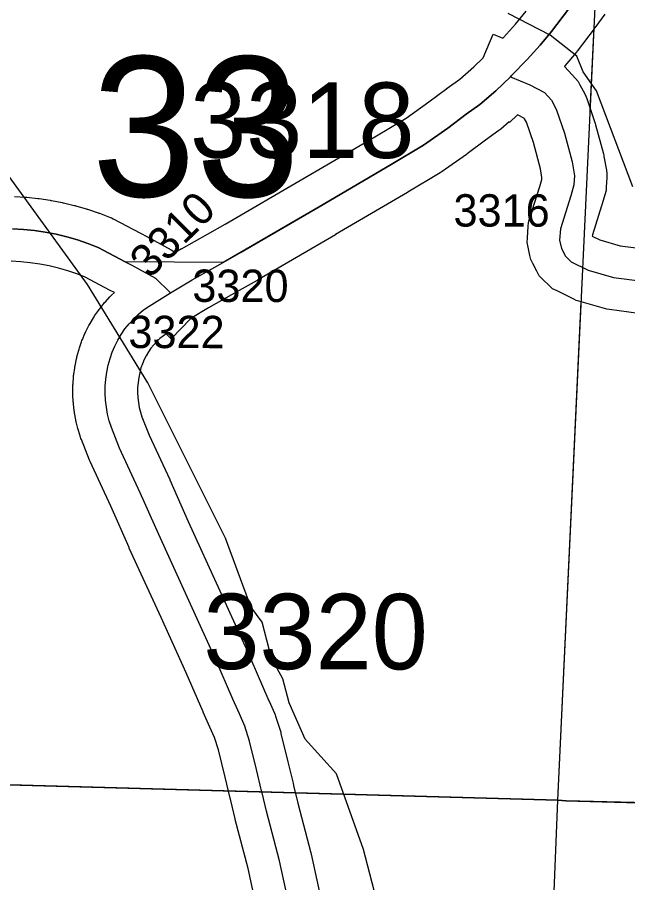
# Model space of a CAD drawing. Extents: x -132.8 to -73.3, y -60 to -26.
# Drawn here: x -119.616 to -119.05, y -56.425 to -55.622 of the extents above; entities that cross this region are included whole.
import ezdxf

# ---------------------------------------------------------------- set-up
doc = ezdxf.new("R2010")
doc.units = 0
for name, color, linetype in [('tdCoCoBndry', 7, 'Continuous'), ('tdCoCoBndryPart', 7, 'Continuous'), ('tdCoCorpBndry', 7, 'Continuous'), ('tdCoHydroRiver', 7, 'Continuous'), ('tdCoSecRdNmbr', 7, 'Continuous'), ('tdCoSecRteBand', 7, 'Continuous'), ('tdCoSecRteCL', 7, 'Continuous'), ('tdCoSectLine', 7, 'Continuous'), ('tdCoSectLinePart', 7, 'Continuous'), ('tdCoSectNmbr', 7, 'Continuous'), ('tdCoSurfAsphalt', 7, 'Continuous'), ('tdCoSurfGravel', 7, 'Continuous'), ('tdCoTwpBndryShd', 7, 'Continuous')]:
    doc.layers.add(name, color=color, linetype=linetype)

msp = doc.modelspace()

# ---------------------------------------------------------------- linework, layer by layer
at = {"layer": 'tdCoCoBndry'}
for p, q in [((-120.08995, -56.32121), (-119.11419, -56.34833)), ((-119.11419, -56.34833), (-120.08995, -56.32121)), ((-119.11419, -56.34833), (-119.10669, -56.34888)), ((-119.10669, -56.34888), (-119.11419, -56.34833)), ((-119.10669, -56.34888), (-118.12308, -56.37601)), ((-118.12308, -56.37601), (-119.10669, -56.34888))]:
    msp.add_line(p, q, dxfattribs=at)
for points in [[(-115.13634, -56.46508), (-116.12767, -56.43839), (-117.13423, -56.40832), (-118.12308, -56.37601), (-119.10669, -56.34888), (-119.11419, -56.34833), (-120.08995, -56.32121), (-120.09802, -56.32065), (-121.08579, -56.293), (-122.08264, -56.26323), (-123.07204, -56.23301), (-124.05391, -56.20935), (-124.07538, -56.24979), (-124.09811, -56.29276), (-124.10044, -56.29767), (-124.09926, -56.29863), (-124.0567, -56.30929), (-123.07508, -56.33294), (-115.13905, -56.56502)], [(-105.21445, -56.69742), (-106.20943, -56.67616), (-107.20804, -56.65655), (-108.20651, -56.63735), (-109.20214, -56.61403), (-110.15713, -56.58792), (-111.15481, -56.56114), (-112.14806, -56.53472), (-113.14562, -56.51044), (-114.14283, -56.48785), (-115.13672, -56.46508), (-116.12805, -56.43839), (-117.13461, -56.40832), (-118.12346, -56.37601), (-119.10707, -56.34888), (-119.11457, -56.34833), (-120.09033, -56.32121), (-120.0984, -56.32065), (-121.08617, -56.293), (-122.08302, -56.26323), (-123.07241, -56.23301), (-124.05429, -56.20935)], [(-115.13634, -56.46508), (-116.12767, -56.43839), (-117.13423, -56.40832), (-118.12308, -56.37601), (-119.10669, -56.34888), (-119.11419, -56.34833), (-120.08995, -56.32121), (-120.09802, -56.32065), (-121.08579, -56.293)]]:
    msp.add_lwpolyline(points, dxfattribs=at)
at = {"layer": 'tdCoCoBndryPart'}
for points in [[(-119.92659, -56.32576), (-119.42017, -56.33984)], [(-119.3579, -56.34157), (-119.11457, -56.34833), (-119.10707, -56.34888), (-118.63398, -56.36193)]]:
    msp.add_lwpolyline(points, dxfattribs=at)
at = {"layer": 'tdCoCorpBndry'}
msp.add_lwpolyline([(-119.10455, -55.61411), (-119.12033, -55.63482), (-119.13093, -55.64765), (-119.14302, -55.66096), (-119.15732, -55.67576), (-119.15844, -55.67684), (-119.17212, -55.69006), (-119.18691, -55.70264), (-119.19949, -55.71177), (-119.21651, -55.72459), (-119.23895, -55.74037), (-119.26903, -55.75837), (-119.33586, -55.79758), (-119.42494, -55.84921), (-119.51575, -55.84865), (-119.54105, -55.83527), (-119.55058, -55.83161), (-119.56026, -55.82837), (-119.57007, -55.82555), (-119.58, -55.82316), (-119.59003, -55.82121), (-119.60012, -55.8197), (-119.61028, -55.81864), (-119.62047, -55.81802)], dxfattribs=at)
at = {"layer": 'tdCoHydroRiver'}
for points in [[(-119.28377, -56.45743), (-119.28481, -56.43223), (-119.29484, -56.39409), (-119.31979, -56.32399), (-119.34892, -56.29165), (-119.36381, -56.25811), (-119.36953, -56.23587), (-119.38006, -56.21665), (-119.38863, -56.18328), (-119.39929, -56.1688), (-119.42284, -56.10505), (-119.49475, -55.9611), (-119.5507, -55.86965), (-119.63292, -55.75698), (-119.68801, -55.75076), (-119.84625, -55.58872), (-120.05915, -55.58139), (-120.0716, -55.57475), (-120.06611, -55.31139), (-120.29466, -55.29892), (-120.30383, -55.28763), (-120.28819, -54.88097), (-120.29403, -54.86345), (-120.28986, -54.82569)], [(-119.04473, -55.77915), (-119.07864, -55.68987), (-119.0908, -55.67219), (-119.09673, -55.65783), (-119.12145, -55.63823), (-119.16039, -55.61825)]]:
    msp.add_lwpolyline(points, dxfattribs=at)
at = {"layer": 'tdCoSecRteBand'}
for points in [[(-119.61865, -55.78807), (-119.60845, -55.78869), (-119.6078, -55.78873), (-119.60715, -55.7888), (-119.59699, -55.78987), (-119.59634, -55.78994), (-119.59569, -55.79003), (-119.58559, -55.79154), (-119.58494, -55.79164), (-119.5843, -55.79177), (-119.57428, -55.79371), (-119.57363, -55.79384), (-119.57299, -55.79399), (-119.56306, -55.79638), (-119.56243, -55.79653), (-119.5618, -55.79671), (-119.55198, -55.79953), (-119.55135, -55.79971), (-119.55073, -55.79992), (-119.54105, -55.80316), (-119.54042, -55.80337), (-119.53981, -55.80361), (-119.53028, -55.80727), (-119.52861, -55.80791), (-119.52702, -55.80875), (-119.50172, -55.82213), (-119.4957, -55.82532), (-119.49547, -55.82544), (-119.49525, -55.82556), (-119.4733, -55.83764), (-119.46975, -55.8396), (-119.46948, -55.83986), (-119.46376, -55.83637), (-119.46365, -55.83655), (-119.43964, -55.82306), (-119.42303, -55.81372), (-119.35102, -55.77169), (-119.28433, -55.73256), (-119.2553, -55.7152), (-119.23417, -55.70033), (-119.21755, -55.68781), (-119.21733, -55.68764), (-119.21711, -55.68748), (-119.20546, -55.67904), (-119.19228, -55.66783), (-119.18366, -55.6595), (-119.1743, -55.63749), (-119.16562, -55.64118), (-119.16492, -55.64045), (-119.15361, -55.628), (-119.14383, -55.61617)], [(-119.07098, -55.61868), (-119.0801, -55.6315), (-119.08039, -55.6319), (-119.08068, -55.63229), (-119.09647, -55.65301), (-119.09683, -55.65348), (-119.09721, -55.65394), (-119.10781, -55.66677), (-119.10822, -55.66726), (-119.10453, -55.67138), (-119.09812, -55.67853), (-119.09567, -55.68127), (-119.09394, -55.68452), (-119.08951, -55.6929), (-119.08841, -55.69497), (-119.08765, -55.69717), (-119.08001, -55.71936), (-119.07966, -55.72038), (-119.07938, -55.72142), (-119.07223, -55.7483), (-119.07189, -55.74959), (-119.07166, -55.7509), (-119.06944, -55.76372), (-119.06885, -55.76714), (-119.06906, -55.7706), (-119.06955, -55.77899), (-119.06974, -55.78229), (-119.07065, -55.78546), (-119.07361, -55.79582), (-119.07373, -55.79624), (-119.07386, -55.79665), (-119.0824, -55.82357), (-119.08249, -55.82489), (-119.07552, -55.82831), (-119.0566, -55.83383), (-119.03425, -55.8367)], [(-119.03969, -55.8965), (-119.06657, -55.89304), (-119.0689, -55.89275), (-119.07115, -55.89209), (-119.09483, -55.88518), (-119.09733, -55.88445), (-119.09967, -55.8833), (-119.11521, -55.87566), (-119.11934, -55.87362), (-119.12268, -55.87044), (-119.1281, -55.86526), (-119.13173, -55.8618), (-119.13403, -55.85734), (-119.13773, -55.85019), (-119.13955, -55.84668), (-119.14039, -55.84282), (-119.14212, -55.83493), (-119.14304, -55.83072), (-119.14274, -55.82643), (-119.142, -55.81583), (-119.14175, -55.81226), (-119.14067, -55.80885), (-119.13118, -55.77892), (-119.12925, -55.77216), (-119.12916, -55.77054), (-119.13056, -55.76244), (-119.13709, -55.73789), (-119.14362, -55.71892), (-119.14525, -55.71584), (-119.14547, -55.7156), (-119.15195, -55.7123), (-119.15196, -55.7123), (-119.15196, -55.71231), (-119.15916, -55.71926), (-119.1596, -55.7188), (-119.16748, -55.7255), (-119.16836, -55.72625), (-119.1693, -55.72692), (-119.18165, -55.73589), (-119.19845, -55.74855), (-119.19884, -55.74884), (-119.19925, -55.74913), (-119.22169, -55.76491), (-119.22259, -55.76555), (-119.22354, -55.76612), (-119.25363, -55.78412), (-119.25374, -55.78418), (-119.25385, -55.78425), (-119.32068, -55.82346), (-119.32071, -55.82348), (-119.32074, -55.82349), (-119.393, -55.86566), (-119.39321, -55.86579), (-119.39342, -55.86591), (-119.41024, -55.87536), (-119.43856, -55.89128), (-119.45485, -55.90124), (-119.47315, -55.92003), (-119.4779, -55.9154), (-119.48047, -55.91723), (-119.48364, -55.91984), (-119.48663, -55.92267), (-119.48942, -55.92569), (-119.49199, -55.9289), (-119.49433, -55.93228), (-119.49644, -55.93581), (-119.4983, -55.93948), (-119.4999, -55.94327), (-119.50124, -55.94718), (-119.50243, -55.95158), (-119.50335, -55.95613), (-119.50398, -55.96072), (-119.50433, -55.96534), (-119.50439, -55.96998), (-119.50415, -55.97461), (-119.50363, -55.97921), (-119.50282, -55.98378), (-119.50172, -55.98828), (-119.50043, -55.99244), (-119.49351, -56.00961), (-119.47459, -56.05061), (-119.47448, -56.05086), (-119.47437, -56.05111), (-119.45744, -56.08961), (-119.42795, -56.15402), (-119.42793, -56.15405), (-119.42791, -56.15409), (-119.40448, -56.20563), (-119.40437, -56.20589), (-119.40426, -56.20614), (-119.38855, -56.24248), (-119.38245, -56.25613), (-119.38239, -56.25626), (-119.38233, -56.25639), (-119.3774, -56.26774), (-119.37681, -56.2691), (-119.37635, -56.27052), (-119.37191, -56.28433), (-119.37158, -56.28537), (-119.37132, -56.28643), (-119.36491, -56.31281), (-119.36491, -56.31283), (-119.36491, -56.31284), (-119.36015, -56.3325), (-119.35964, -56.33461), (-119.3556, -56.35128), (-119.34359, -56.39713), (-119.34342, -56.39778), (-119.34327, -56.39844), (-119.33447, -56.43954)], [(-119.39561, -56.44054), (-119.4018, -56.41168), (-119.41371, -56.36622), (-119.41378, -56.36595), (-119.41385, -56.36567), (-119.41795, -56.34872), (-119.41846, -56.34662), (-119.42322, -56.32697), (-119.42937, -56.30165), (-119.43302, -56.2903), (-119.4373, -56.28045), (-119.44341, -56.26678), (-119.44348, -56.26662), (-119.44355, -56.26645), (-119.45922, -56.23021), (-119.48251, -56.17896), (-119.51209, -56.11439), (-119.51219, -56.11418), (-119.51228, -56.11397), (-119.52918, -56.0755), (-119.5483, -56.03407), (-119.54862, -56.0334), (-119.54889, -56.03271), (-119.55654, -56.01372), (-119.55699, -56.01259), (-119.55736, -56.01142), (-119.55929, -56.0052), (-119.55957, -56.0043), (-119.55979, -56.00339), (-119.56134, -55.99705), (-119.56156, -55.99614), (-119.56172, -55.99521), (-119.56287, -55.98879), (-119.56303, -55.98787), (-119.56314, -55.98693), (-119.56387, -55.98046), (-119.56398, -55.97952), (-119.56403, -55.97858), (-119.56436, -55.97207), (-119.56441, -55.97113), (-119.56439, -55.97019), (-119.56432, -55.96367), (-119.5643, -55.96273), (-119.56423, -55.96179), (-119.56375, -55.95529), (-119.56368, -55.95435), (-119.56355, -55.95342), (-119.56265, -55.94696), (-119.56252, -55.94603), (-119.56234, -55.94511), (-119.56104, -55.93872), (-119.56085, -55.9378), (-119.56061, -55.93689), (-119.55891, -55.93059), (-119.55865, -55.92962), (-119.55832, -55.92866), (-119.55631, -55.92281), (-119.55598, -55.92183), (-119.55557, -55.92088), (-119.55317, -55.91518), (-119.55276, -55.91423), (-119.5523, -55.9133), (-119.5495, -55.90779), (-119.54904, -55.90687), (-119.54851, -55.90598), (-119.54534, -55.90067), (-119.54481, -55.89978), (-119.54422, -55.89893), (-119.5407, -55.89385), (-119.54011, -55.893), (-119.53946, -55.89219), (-119.53559, -55.88736), (-119.53495, -55.88656), (-119.53425, -55.8858), (-119.53006, -55.88125), (-119.52935, -55.88049), (-119.5286, -55.87978), (-119.5259, -55.87722), (-119.52977, -55.87517), (-119.55348, -55.86263), (-119.56073, -55.85985), (-119.56917, -55.85702), (-119.57772, -55.85457), (-119.58637, -55.85249), (-119.59511, -55.85079), (-119.60391, -55.84947), (-119.61276, -55.84854), (-119.62164, -55.848)]]:
    msp.add_lwpolyline(points, dxfattribs=at)
at = {"layer": 'tdCoSecRteCL'}
for points in [[(-119.15844, -55.67684), (-119.15732, -55.67576), (-119.14302, -55.66096), (-119.13093, -55.64765), (-119.12033, -55.63482), (-119.10455, -55.61411)], [(-119.47372, -55.87761), (-119.45374, -55.8654), (-119.42494, -55.84921), (-119.40812, -55.83975), (-119.33586, -55.79758), (-119.26903, -55.75837), (-119.23895, -55.74037), (-119.21651, -55.72459), (-119.19949, -55.71177), (-119.18691, -55.70264), (-119.17212, -55.69006), (-119.15844, -55.67684)], [(-119.15844, -55.67684), (-119.14043, -55.6845), (-119.12687, -55.6914), (-119.12046, -55.69856), (-119.11602, -55.70694), (-119.10837, -55.72914), (-119.10122, -55.75602), (-119.099, -55.76884), (-119.0995, -55.77722), (-119.10246, -55.78758), (-119.11207, -55.81791), (-119.11281, -55.82852), (-119.11109, -55.83641), (-119.10739, -55.84356), (-119.10196, -55.84874), (-119.08643, -55.85638), (-119.06275, -55.86329), (-119.03587, -55.86674)], [(-119.62047, -55.81802), (-119.61028, -55.81864), (-119.60012, -55.8197), (-119.59003, -55.82121), (-119.58, -55.82316), (-119.57007, -55.82555), (-119.56026, -55.82837), (-119.55058, -55.83161), (-119.54105, -55.83527), (-119.51575, -55.84865), (-119.50972, -55.85184), (-119.48777, -55.86392), (-119.47372, -55.87761)], [(-119.36474, -56.44145), (-119.37261, -56.40473), (-119.38469, -56.35861), (-119.38879, -56.34166), (-119.3893, -56.33956), (-119.39406, -56.3199), (-119.40047, -56.29351), (-119.40491, -56.2797), (-119.40985, -56.26836), (-119.41601, -56.25455), (-119.43179, -56.21805), (-119.45522, -56.16651), (-119.48481, -56.1019), (-119.50183, -56.06318), (-119.52107, -56.0215), (-119.52871, -56.00251), (-119.53065, -55.99629), (-119.53219, -55.98996), (-119.53333, -55.98354), (-119.53407, -55.97706), (-119.5344, -55.97055), (-119.53432, -55.96404), (-119.53383, -55.95754), (-119.53294, -55.95108), (-119.53164, -55.94469), (-119.52994, -55.9384), (-119.52794, -55.93255), (-119.52553, -55.92685), (-119.52274, -55.92134), (-119.51957, -55.91603), (-119.51605, -55.91095), (-119.51218, -55.90612), (-119.50799, -55.90158), (-119.5035, -55.89733), (-119.49873, -55.8934), (-119.49369, -55.88982), (-119.47372, -55.87761)]]:
    msp.add_lwpolyline(points, dxfattribs=at)
at = {"layer": 'tdCoSectLine'}
for points in [[(-119.11457, -56.34833), (-119.06776, -55.35554)], [(-120.0984, -56.32065), (-120.09033, -56.32121), (-119.11457, -56.34833)], [(-119.1184, -56.44865), (-119.11457, -56.34833)], [(-119.11457, -56.34833), (-119.10707, -56.34888), (-118.12346, -56.37601)]]:
    msp.add_lwpolyline(points, dxfattribs=at)
at = {"layer": 'tdCoSectLinePart'}
for points in [[(-119.08438, -55.70806), (-119.08074, -55.63088)], [(-119.11457, -56.34833), (-119.09276, -55.88577)], [(-119.92659, -56.32576), (-119.42017, -56.33984)], [(-119.3579, -56.34157), (-119.11457, -56.34833)], [(-119.1184, -56.44865), (-119.11457, -56.34833)], [(-119.11457, -56.34833), (-119.10707, -56.34888), (-118.63398, -56.36193)]]:
    msp.add_lwpolyline(points, dxfattribs=at)
at = {"layer": 'tdCoSurfAsphalt'}
for points in [[(-119.47372, -55.87761), (-119.45374, -55.8654), (-119.42494, -55.84921), (-119.40812, -55.83975), (-119.33586, -55.79758), (-119.26903, -55.75837), (-119.23895, -55.74037), (-119.21651, -55.72459), (-119.19949, -55.71177), (-119.18691, -55.70264), (-119.17212, -55.69006), (-119.15844, -55.67684), (-119.15732, -55.67576), (-119.14302, -55.66096), (-119.13093, -55.64765), (-119.12033, -55.63482), (-119.10455, -55.61411)], [(-119.62047, -55.81802), (-119.61028, -55.81864), (-119.60012, -55.8197), (-119.59003, -55.82121), (-119.58, -55.82316), (-119.57007, -55.82555), (-119.56026, -55.82837), (-119.55058, -55.83161), (-119.54105, -55.83527), (-119.51575, -55.84865), (-119.50972, -55.85184), (-119.48777, -55.86392), (-119.47372, -55.87761)], [(-119.36474, -56.44145), (-119.37261, -56.40473), (-119.38469, -56.35861), (-119.38879, -56.34166), (-119.3893, -56.33956), (-119.39406, -56.3199), (-119.40047, -56.29351), (-119.40491, -56.2797), (-119.40985, -56.26836), (-119.41601, -56.25455), (-119.43179, -56.21805), (-119.45522, -56.16651), (-119.48481, -56.1019), (-119.50183, -56.06318), (-119.52107, -56.0215), (-119.52871, -56.00251), (-119.53065, -55.99629), (-119.53219, -55.98996), (-119.53333, -55.98354), (-119.53407, -55.97706), (-119.5344, -55.97055), (-119.53432, -55.96404), (-119.53383, -55.95754), (-119.53294, -55.95108), (-119.53164, -55.94469), (-119.52994, -55.9384), (-119.52794, -55.93255), (-119.52553, -55.92685), (-119.52274, -55.92134), (-119.51957, -55.91603), (-119.51605, -55.91095), (-119.51218, -55.90612), (-119.50799, -55.90158), (-119.5035, -55.89733), (-119.49873, -55.8934), (-119.49369, -55.88982), (-119.47372, -55.87761)]]:
    msp.add_lwpolyline(points, dxfattribs=at)
at = {"layer": 'tdCoSurfGravel'}
for points in [[(-119.15844, -55.67684), (-119.14043, -55.6845), (-119.12687, -55.6914), (-119.12046, -55.69856), (-119.11602, -55.70694), (-119.10837, -55.72914), (-119.10122, -55.75602), (-119.099, -55.76884), (-119.0995, -55.77722), (-119.10246, -55.78758), (-119.11207, -55.81791), (-119.11281, -55.82852), (-119.11109, -55.83641), (-119.10739, -55.84356), (-119.10196, -55.84874)], [(-119.10196, -55.84874), (-119.08643, -55.85638), (-119.06275, -55.86329), (-119.03587, -55.86674), (-118.99814, -55.866), (-118.9323, -55.86428), (-118.91997, -55.866), (-118.90788, -55.87093), (-118.89753, -55.87907), (-118.88889, -55.88943), (-118.84278, -55.95725), (-118.73057, -56.1168), (-118.61787, -56.27882), (-118.60924, -56.29436), (-118.60653, -56.30644), (-118.6053, -56.31729), (-118.60488, -56.34694), (-118.60479, -56.35426), (-118.60354, -56.35792), (-118.60136, -56.36152), (-118.59795, -56.36357)]]:
    msp.add_lwpolyline(points, dxfattribs=at)
at = {"layer": 'tdCoTwpBndryShd'}
msp.add_lwpolyline([(-105.21445, -56.69742), (-106.20943, -56.67616), (-107.20804, -56.65655), (-108.20651, -56.63735), (-109.20214, -56.61403), (-110.15713, -56.58792), (-111.15481, -56.56114), (-112.14806, -56.53472), (-113.14562, -56.51044), (-114.14283, -56.48785), (-115.13672, -56.46508), (-116.12805, -56.43839), (-117.13461, -56.40832), (-118.12346, -56.37601), (-119.10707, -56.34888), (-119.11457, -56.34833), (-120.09033, -56.32121), (-120.0984, -56.32065), (-121.08617, -56.293), (-122.08302, -56.26323), (-123.07241, -56.23301), (-124.05429, -56.20935)], dxfattribs=at)

# ---------------------------------------------------------------- texts
at = {"layer": 'tdCoSecRdNmbr'}
for s, height, rotation, p in [('3318', 0.07, 359.91086, (-119.45572, -55.75202)), ('3310', 0.03, 44.91074, (-119.49317, -55.86512)), ('3316', 0.03, 359.91086, (-119.21128, -55.81592)), ('3320', 0.03, 359.91086, (-119.45356, -55.88585)), ('3322', 0.03, 359.91086, (-119.51289, -55.92871)), ('3320', 0.07, 359.91086, (-119.44338, -56.22664))]:
    msp.add_text(s, height=height, rotation=rotation, dxfattribs=at).set_placement(p)
at = {"layer": 'tdCoSectNmbr'}
msp.add_text('33', height=0.13, rotation=359.91091, dxfattribs=at).set_placement((-119.54709, -55.78803))

doc.saveas('drawing.dxf')
